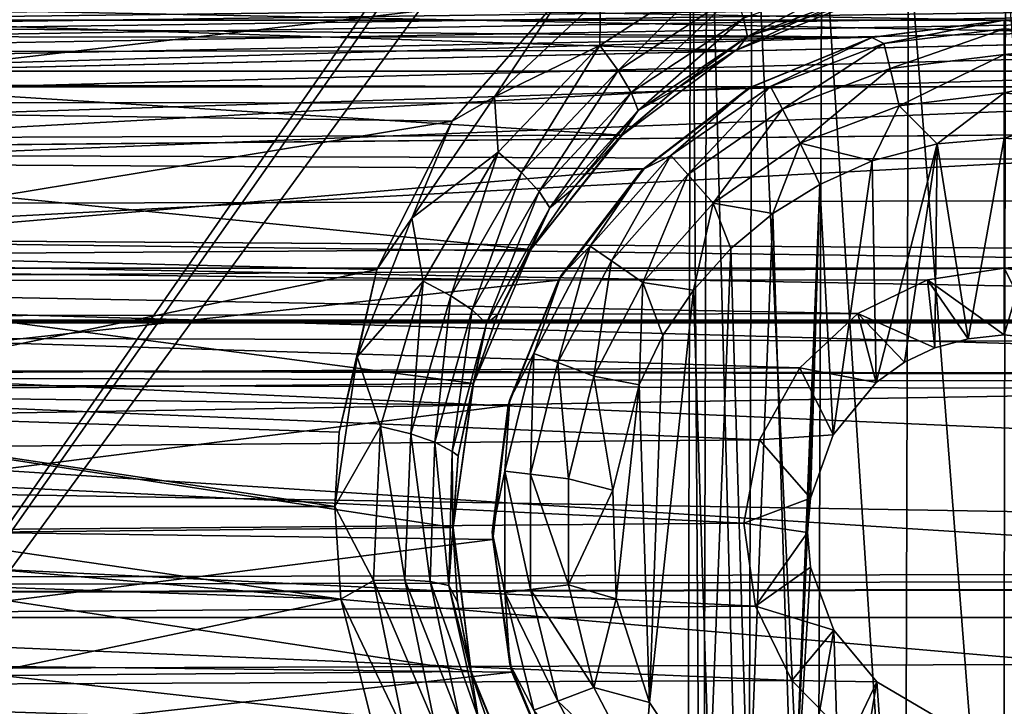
# Model space of a CAD drawing. Header units: metres. Extents: x -95 to 103, y -12 to 12.
# Tile 361 of 520: x -26.7 to -24.2, y 1.94 to 3.68. Entities that reach past the tile are written whole.
import ezdxf

# ---------------------------------------------------------------- set-up
doc = ezdxf.new("R2010")
doc.units = ezdxf.units.M
doc.layers.add('solid_P74500', color=7, linetype='CONTINUOUS')
doc.layers.add('solid_P74500_01', color=7, linetype='CONTINUOUS')

msp = doc.modelspace()

# ---------------------------------------------------------------- linework, layer by layer
at = {"layer": 'solid_P74500'}
for points in [[(-28.393276, 0, -1.8), (-28.405056, 4.65, -1.8), (-24.84202, 5.118156, -1.8)], [(-28.393276, 0, -1.8), (-24.84202, 5.118156, -1.8), (-24.954844, 4.898603, -1.8)], [(-17, 3.510733, 10.951016), (-90.699997, 3.510733, 10.951016), (-92.5, 5.004237, 10.35396)], [(-28.393276, 0, -1.8), (-24.954844, 4.898603, -1.8), (-24.994944, 4.65, -1.8)], [(-19.200001, 3.68, -9.190625), (-87, 4.775385, -8.672122), (-13, 4.775385, -8.672122)], [(-24.200001, 3.68, -9.190625), (-29.200001, 3.68, -9.190625), (-87, 4.775385, -8.672122)], [(-19.200001, 3.68, -9.190625), (-24.200001, 3.68, -9.190625), (-87, 4.775385, -8.672122)], [(-28.393276, 0, -1.8), (-24.994944, 4.65, -1.8), (-25.006725, 0, -1.8)], [(-24.966032, 0.252288, -1.8), (-25.006725, 0, -1.8), (-24.994944, 4.65, -1.8)], [(-24.966032, 0.252288, -1.8), (-24.994944, 4.65, -1.8), (-24.954502, 4.400194, -1.8)], [(92.5, 3.494029, 12.000992), (92.5, 4.408051, 11.696763), (-94.018356, 3.995162, 11.844352)], [(-24.851536, 0.475095, -1.8), (-24.966032, 0.252288, -1.8), (-24.954502, 4.400194, -1.8)], [(-24.851536, 0.475095, -1.8), (-24.954502, 4.400194, -1.8), (-24.839775, 4.178985, -1.8)], [(-13, 4.208375, 10.163148), (-90.699997, 4.208374, 10.163147), (-90.699997, 3.510733, 10.424719)], [(-13, 4.208375, 10.163148), (-90.699997, 3.510733, 10.424719), (-13, 3.510733, 10.424719)], [(-24.675194, 0.651567, -1.8), (-24.851536, 0.475095, -1.8), (-24.839775, 4.178985, -1.8)], [(-24.675194, 0.651567, -1.8), (-24.839775, 4.178985, -1.8), (-24.663668, 4.004628, -1.8)], [(-24.45286, 0.765777, -1.8), (-24.675194, 0.651567, -1.8), (-24.663668, 4.004628, -1.8)], [(-24.45286, 0.765777, -1.8), (-24.663668, 4.004628, -1.8), (-24.442997, 3.893337, -1.8)], [(92.5, 3.494029, 12.000992), (-94.018356, 3.995162, 11.844352), (-94.018356, 3.057308, 12.120349)], [(-24.203154, 0.806697, -1.8), (-24.45286, 0.765777, -1.8), (-24.442997, 3.893337, -1.8)], [(-24.203154, 0.806697, -1.8), (-24.442997, 3.893337, -1.8), (-24.196892, 3.855084, -1.8)], [(-23.953402, 0.767877, -1.8), (-24.203154, 0.806697, -1.8), (-24.196892, 3.855084, -1.8)], [(-84.199997, 3.049433, -8.148065), (-14.325, 3.841013, -7.806084), (-85.675003, 3.840867, -7.806155)], [(-84.199997, 3.049433, -8.148065), (-79.199997, 3.049433, -8.148065), (-14.325, 3.841013, -7.806084)], [(-79.199997, 3.049433, -8.148065), (-74.199997, 3.049433, -8.148065), (-14.325, 3.841013, -7.806084)], [(-74.199997, 3.049433, -8.148065), (-69.199997, 3.049433, -8.148065), (-14.325, 3.841013, -7.806084)], [(-69.199997, 3.049433, -8.148065), (-64.199997, 3.049433, -8.148065), (-14.325, 3.841013, -7.806084)], [(-64.199997, 3.049433, -8.148065), (-59.200001, 3.049433, -8.148065), (-14.325, 3.841013, -7.806084)], [(-59.200001, 3.049433, -8.148065), (-54.200001, 3.049433, -8.148065), (-14.325, 3.841013, -7.806084)], [(-54.200001, 3.049433, -8.148065), (-49.200001, 3.049433, -8.148065), (-14.325, 3.841013, -7.806084)], [(-49.200001, 3.049433, -8.148065), (-44.200001, 3.049433, -8.148065), (-14.325, 3.841013, -7.806084)], [(-44.200001, 3.049433, -8.148065), (-39.200001, 3.049433, -8.148065), (-14.325, 3.841013, -7.806084)], [(-39.200001, 3.049433, -8.148065), (-34.200001, 3.049433, -8.148065), (-14.325, 3.841013, -7.806084)], [(-34.200001, 3.049433, -8.148065), (-29.200001, 3.049433, -8.148065), (-14.325, 3.841013, -7.806084)], [(-29.200001, 3.049433, -8.148065), (-24.200001, 3.049433, -8.148065), (-14.325, 3.841013, -7.806084)], [(-24.200001, 3.049433, -8.148065), (-19.200001, 3.049433, -8.148065), (-14.325, 3.841013, -7.806084)], [(-25.180292, 3.551624, -11.881824), (-25.226578, 3.61557, -11.920693), (-24.915016, 3.817979, -11.847534)], [(-25.22534, 3.738253, -11.919397), (-24.915016, 3.817979, -11.847534), (-25.226578, 3.61557, -11.920693)], [(-24.883581, 3.745757, -11.808312), (-25.180292, 3.551624, -11.881824), (-24.915016, 3.817979, -11.847534)], [(-24.851954, 3.638062, -11.66436), (-24.862032, 3.685124, -11.74824), (-24.540648, 3.803066, -11.699072)], [(-24.53636, 3.756402, -11.614456), (-24.851954, 3.638062, -11.66436), (-24.540648, 3.803066, -11.699072)], [(-25.320726, 3.746235, -11.925424), (-27.818439, 3.453269, -12.013532), (-28.094149, 3.760041, -11.921078)], [(-24.53636, 3.756402, -11.614456), (-24.715267, 3.68173, -11.539145), (-24.851954, 3.638062, -11.66436)], [(-24.882601, 3.602482, -10.921178), (-24.555456, 3.733841, -10.876968), (-28.842264, 3.733493, -10.877088)], [(-24.882601, 3.602482, -10.921178), (-28.842264, 3.733493, -10.877088), (-28.510136, 3.598021, -10.922648)], [(-25.320726, 3.746235, -11.925424), (-25.60224, 3.423377, -12.022083), (-27.818439, 3.453269, -12.013532)], [(-25.49452, 3.485185, -11.999711), (-25.60224, 3.423377, -12.022083), (-25.320726, 3.746235, -11.925424)], [(-25.49452, 3.485185, -11.999711), (-25.320726, 3.746235, -11.925424), (-25.22534, 3.738253, -11.919397)], [(-25.49452, 3.485185, -11.999711), (-25.22534, 3.738253, -11.919397), (-25.226578, 3.61557, -11.920693)], [(-25.147135, 3.49589, -11.822294), (-25.180292, 3.551624, -11.881824), (-24.883581, 3.745757, -11.808312)], [(-24.862032, 3.685124, -11.74824), (-25.147135, 3.49589, -11.822294), (-24.883581, 3.745757, -11.808312)], [(-24.715267, 3.68173, -11.539145), (-24.555456, 3.733841, -10.876968), (-24.882601, 3.602482, -10.921178)], [(-24.532963, 3.636655, -9.207863), (-28.872667, 3.637856, -9.207389), (-29.200001, 3.68, -9.190625)], [(-24.200001, 3.68, -9.190625), (-24.532963, 3.636655, -9.207863), (-29.200001, 3.68, -9.190625)], [(-25.129227, 3.449822, -11.739178), (-25.147135, 3.49589, -11.822294), (-24.862032, 3.685124, -11.74824)], [(-24.851954, 3.638062, -11.66436), (-25.129227, 3.449822, -11.739178), (-24.862032, 3.685124, -11.74824)], [(-24.879475, 3.604057, -11.571634), (-24.715267, 3.68173, -11.539145), (-24.882601, 3.602482, -10.921178)], [(-24.851954, 3.638062, -11.66436), (-24.715267, 3.68173, -11.539145), (-24.879475, 3.604057, -11.571634)], [(-24.536465, 3.635704, -12.7), (-24.532963, 3.636655, -9.207863), (-24.200001, 3.68, -9.190625)], [(-24.536465, 3.635704, -12.7), (-24.200001, 3.68, -9.190625), (-24.200001, 3.68, -12.7)], [(-24.505667, 3.620139, -12.814588), (-24.536465, 3.635704, -12.7), (-24.200001, 3.68, -12.7)], [(-24.505667, 3.620139, -12.814588), (-24.200001, 3.68, -12.7), (-24.200001, 3.657254, -12.814588)], [(-19.522419, 3.639383, -9.207247), (-23.872667, 3.637856, -9.207389), (-24.200001, 3.68, -9.190625)], [(-24.200001, 3.68, -12.7), (-24.200001, 3.68, -9.190625), (-23.872667, 3.637856, -9.207389)], [(-19.522419, 3.639383, -9.207247), (-24.200001, 3.68, -9.190625), (-19.200001, 3.68, -9.190625)], [(-24.200001, 3.68, -12.7), (-23.872667, 3.637856, -9.207389), (-23.863535, 3.635704, -12.7)], [(-24.200001, 3.68, -12.7), (-23.863535, 3.635704, -12.7), (-24.200001, 3.657254, -12.814588)], [(-24.490103, 3.556991, -12.912048), (-24.505667, 3.620139, -12.814588), (-24.200001, 3.657254, -12.814588)], [(-24.490103, 3.556991, -12.912048), (-24.200001, 3.657254, -12.814588), (-24.200001, 3.592215, -12.912048)], [(-24.200001, 3.657254, -12.814588), (-23.894333, 3.620139, -12.814588), (-24.200001, 3.592215, -12.912048)], [(-23.863535, 3.635704, -12.7), (-23.894333, 3.620139, -12.814588), (-24.200001, 3.657254, -12.814588)], [(-24.532963, 3.636655, -9.207863), (-28.571135, 3.51812, -9.253801), (-28.872667, 3.637856, -9.207389)], [(-24.532963, 3.636655, -9.207863), (-24.842018, 3.510387, -9.256737), (-28.571135, 3.51812, -9.253801)], [(-24.851954, 3.638062, -11.66436), (-25.033621, 3.504756, -11.6112), (-25.129227, 3.449822, -11.739178)], [(-24.851954, 3.638062, -11.66436), (-24.879475, 3.604057, -11.571634), (-25.033621, 3.504756, -11.6112)], [(-24.85, 3.505833, -12.7), (-24.842018, 3.510387, -9.256737), (-24.536465, 3.635704, -12.7)], [(-24.79357, 3.510952, -12.814588), (-24.85, 3.505833, -12.7), (-24.536465, 3.635704, -12.7)], [(-24.536465, 3.635704, -12.7), (-24.842018, 3.510387, -9.256737), (-24.532963, 3.636655, -9.207863)], [(-24.505667, 3.620139, -12.814588), (-24.79357, 3.510952, -12.814588), (-24.536465, 3.635704, -12.7)], [(-25.170376, 3.387967, -10.989617), (-24.882601, 3.602482, -10.921178), (-28.510136, 3.598021, -10.922648)], [(-25.49452, 3.485185, -11.999711), (-25.226578, 3.61557, -11.920693), (-25.484955, 3.344436, -12.009718)], [(-25.425449, 3.292418, -11.971058), (-25.484955, 3.344436, -12.009718), (-25.226578, 3.61557, -11.920693)], [(-25.180292, 3.551624, -11.881824), (-25.425449, 3.292418, -11.971058), (-25.226578, 3.61557, -11.920693)], [(-25.033621, 3.504756, -11.6112), (-24.882601, 3.602482, -10.921178), (-25.170376, 3.387967, -10.989617)], [(-25.033621, 3.504756, -11.6112), (-24.879475, 3.604057, -11.571634), (-24.882601, 3.602482, -10.921178)], [(-24.763344, 3.453363, -12.912048), (-24.79357, 3.510952, -12.814588), (-24.505667, 3.620139, -12.814588)], [(-24.490103, 3.556991, -12.912048), (-24.763344, 3.453363, -12.912048), (-24.505667, 3.620139, -12.814588)], [(-23.894333, 3.620139, -12.814588), (-23.909899, 3.556991, -12.912048), (-24.200001, 3.592215, -12.912048)], [(-25.170376, 3.387967, -10.989617), (-28.510136, 3.598021, -10.922648), (-28.218449, 3.377074, -10.99297)], [(-24.490103, 3.556991, -12.912048), (-24.200001, 3.592215, -12.912048), (-24.466791, 3.462411, -12.977164)], [(-24.466791, 3.462411, -12.977164), (-24.200001, 3.592215, -12.912048), (-24.200001, 3.494805, -12.977164)], [(-24.200001, 3.592215, -12.912048), (-23.909899, 3.556991, -12.912048), (-24.200001, 3.494805, -12.977164)], [(-25.380926, 3.244869, -11.911852), (-25.425449, 3.292418, -11.971058), (-25.180292, 3.551624, -11.881824)], [(-25.147135, 3.49589, -11.822294), (-25.380926, 3.244869, -11.911852), (-25.180292, 3.551624, -11.881824)], [(-24.490103, 3.556991, -12.912048), (-24.718075, 3.367111, -12.977164), (-24.763344, 3.453363, -12.912048)], [(-24.490103, 3.556991, -12.912048), (-24.466791, 3.462411, -12.977164), (-24.718075, 3.367111, -12.977164)], [(-23.909899, 3.556991, -12.912048), (-23.93321, 3.462411, -12.977164), (-24.200001, 3.494805, -12.977164)], [(-8.2, 2.162539, 9.147798), (-90.699997, 2.162539, 9.147798), (-90.699997, 3.55, 8.703878)], [(-16.67, 3.55, 0.5), (-90.699997, 3.55, 8.703878), (-88, 3.55, 0.5)], [(-16.67, 3.55, 8.703878), (-90.699997, 3.55, 8.703878), (-16.67, 3.55, 0.5)], [(-16.67, 3.05, 8.891428), (-8.2, 2.162539, 9.147798), (-90.699997, 3.55, 8.703878)], [(-16.67, 3.301332, 8.801205), (-16.67, 3.05, 8.891428), (-90.699997, 3.55, 8.703878)], [(-16.67, 3.301332, 8.801205), (-90.699997, 3.55, 8.703878), (-16.67, 3.55, 8.703878)], [(-16.950249, 3.457469, 0.5), (-16.67, 3.55, 0.5), (-88, 3.55, 0.5)], [(-16.950249, 3.457469, 0.5), (-88, 3.55, 0.5), (-37.956421, 3.255723, 0.5)], [(-90.699997, 3.510733, 10.845956), (-90.699997, 3.510733, 10.951016), (-17, 3.510733, 10.951016)], [(-90.699997, 3.510733, 10.845956), (-17, 3.510733, 10.951016), (-90.699997, 3.510733, 10.424719)], [(-15.000362, 3.510733, 10.6882), (-90.699997, 3.510733, 10.424719), (-17, 3.510733, 10.951016)], [(-13, 3.510733, 10.424719), (-90.699997, 3.510733, 10.424719), (-15.000362, 3.510733, 10.6882)], [(-24.842018, 3.510387, -9.256737), (-28.304291, 3.320911, -9.32639), (-28.571135, 3.51812, -9.253801)], [(-24.842018, 3.510387, -9.256737), (-25.11454, 3.302196, -9.333033), (-28.304291, 3.320911, -9.32639)], [(-25.173637, 3.385997, -11.655835), (-25.033621, 3.504756, -11.6112), (-25.170376, 3.387967, -10.989617)], [(-25.129227, 3.449822, -11.739178), (-25.033621, 3.504756, -11.6112), (-25.173637, 3.385997, -11.655835)], [(-25.119238, 3.299239, -12.7), (-25.11454, 3.302196, -9.333033), (-24.85, 3.505833, -12.7)], [(-25.046976, 3.336038, -12.814588), (-25.119238, 3.299239, -12.7), (-24.85, 3.505833, -12.7)], [(-24.85, 3.505833, -12.7), (-25.11454, 3.302196, -9.333033), (-24.842018, 3.510387, -9.256737)], [(-24.79357, 3.510952, -12.814588), (-25.046976, 3.336038, -12.814588), (-24.85, 3.505833, -12.7)], [(-25.003847, 3.287356, -12.912048), (-25.046976, 3.336038, -12.814588), (-24.79357, 3.510952, -12.814588)], [(-24.763344, 3.453363, -12.912048), (-25.003847, 3.287356, -12.912048), (-24.79357, 3.510952, -12.814588)], [(89.300003, 2.55, 12.237136), (92.5, 3.494029, 12.000992), (-94.018356, 3.057308, 12.120349)], [(-25.704359, 3.176526, -12.087856), (-25.60224, 3.423377, -12.022083), (-25.49452, 3.485185, -11.999711)], [(-25.704359, 3.176526, -12.087856), (-25.49452, 3.485185, -11.999711), (-25.484955, 3.344436, -12.009718)], [(-25.353828, 3.202644, -11.82919), (-25.380926, 3.244869, -11.911852), (-25.147135, 3.49589, -11.822294)], [(-25.129227, 3.449822, -11.739178), (-25.353828, 3.202644, -11.82919), (-25.147135, 3.49589, -11.822294)], [(-24.466791, 3.462411, -12.977164), (-24.200001, 3.494805, -12.977164), (-24.370331, 3.365383, -13)], [(-24.200001, 3.494805, -12.977164), (-24.200001, 3.38, -13), (-24.370331, 3.365383, -13)], [(-24.200001, 3.494805, -12.977164), (-23.93321, 3.462411, -12.977164), (-24.200001, 3.38, -13)], [(-21.149256, 3.037568, 0.5), (-16.950249, 3.457469, 0.5), (-37.956421, 3.255723, 0.5)], [(-25.60224, 3.423377, -12.022083), (-27.623232, 3.089321, -12.112229), (-27.818439, 3.453269, -12.013532)], [(-24.763344, 3.453363, -12.912048), (-24.939253, 3.214443, -12.977164), (-25.003847, 3.287356, -12.912048)], [(-24.763344, 3.453363, -12.912048), (-24.718075, 3.367111, -12.977164), (-24.939253, 3.214443, -12.977164)], [(-24.718075, 3.367111, -12.977164), (-24.466791, 3.462411, -12.977164), (-24.535685, 3.321975, -13)], [(-24.466791, 3.462411, -12.977164), (-24.370331, 3.365383, -13), (-24.535685, 3.321975, -13)], [(-23.93321, 3.462411, -12.977164), (-24.054956, 3.36864, -13), (-24.200001, 3.38, -13)], [(-25.129227, 3.449822, -11.739178), (-25.29739, 3.24933, -11.706601), (-25.353828, 3.202644, -11.82919)], [(-25.129227, 3.449822, -11.739178), (-25.173637, 3.385997, -11.655835), (-25.29739, 3.24933, -11.706601)], [(-25.60224, 3.423377, -12.022083), (-25.792988, 3.046415, -12.123092), (-27.623232, 3.089321, -12.112229)], [(-25.704359, 3.176526, -12.087856), (-25.792988, 3.046415, -12.123092), (-25.60224, 3.423377, -12.022083)], [(-25.402279, 3.097138, -11.075095), (-25.170376, 3.387967, -10.989617), (-28.218449, 3.377074, -10.99297)], [(-25.402279, 3.097138, -11.075095), (-28.218449, 3.377074, -10.99297), (-27.987381, 3.07956, -11.079996)], [(-25.173637, 3.385997, -11.655835), (-25.170376, 3.387967, -10.989617), (-25.402279, 3.097138, -11.075095)], [(-25.29739, 3.24933, -11.706601), (-25.173637, 3.385997, -11.655835), (-25.402279, 3.097138, -11.075095)], [(-24.370331, 3.365383, -13), (-24.200001, 3.38, -13), (-24.291828, 2.870482, -13)], [(-24.200001, 3.38, -13), (-24.200001, 2.88, -13), (-24.291828, 2.870482, -13)], [(-24.200001, 3.38, -13), (-24.054956, 3.36864, -13), (-24.200001, 2.88, -13)], [(-24.939253, 3.214443, -12.977164), (-24.718075, 3.367111, -12.977164), (-24.788027, 3.188541, -13)], [(-24.718075, 3.367111, -12.977164), (-24.668499, 3.262584, -13), (-24.788027, 3.188541, -13)], [(-24.718075, 3.367111, -12.977164), (-24.535685, 3.321975, -13), (-24.668499, 3.262584, -13)], [(-24.535685, 3.321975, -13), (-24.370331, 3.365383, -13), (-24.525322, 2.759121, -13)], [(-24.370331, 3.365383, -13), (-24.453802, 2.810744, -13), (-24.525322, 2.759121, -13)], [(-24.370331, 3.365383, -13), (-24.376312, 2.847516, -13), (-24.453802, 2.810744, -13)], [(-24.370331, 3.365383, -13), (-24.291828, 2.870482, -13), (-24.376312, 2.847516, -13)], [(-24.054956, 3.36864, -13), (-24.108688, 2.870527, -13), (-24.200001, 2.88, -13)], [(-25.704359, 3.176526, -12.087856), (-25.484955, 3.344436, -12.009718), (-25.67514, 3.016484, -12.105107)], [(-25.60512, 2.979831, -12.066458), (-25.67514, 3.016484, -12.105107), (-25.484955, 3.344436, -12.009718)], [(-25.425449, 3.292418, -11.971058), (-25.60512, 2.979831, -12.066458), (-25.484955, 3.344436, -12.009718)], [(-25.046976, 3.336038, -12.814588), (-25.25116, 3.105563, -12.814588), (-25.119238, 3.299239, -12.7)], [(-25.197634, 3.068617, -12.912048), (-25.25116, 3.105563, -12.814588), (-25.046976, 3.336038, -12.814588)], [(-25.003847, 3.287356, -12.912048), (-25.197634, 3.068617, -12.912048), (-25.046976, 3.336038, -12.814588)], [(-25.11454, 3.302196, -9.333033), (-28.08658, 3.050882, -9.41818), (-28.304291, 3.320911, -9.32639)], [(-25.11454, 3.302196, -9.333033), (-25.331928, 3.019476, -9.428296), (-28.08658, 3.050882, -9.41818)], [(-25.325832, 3.03, -12.7), (-25.331928, 3.019476, -9.428296), (-25.11454, 3.302196, -9.333033)], [(-25.325832, 3.03, -12.7), (-25.11454, 3.302196, -9.333033), (-25.119238, 3.299239, -12.7)], [(-24.668499, 3.262584, -13), (-24.535685, 3.321975, -13), (-24.634665, 2.626765, -13)], [(-24.535685, 3.321975, -13), (-24.525322, 2.759121, -13), (-24.634665, 2.626765, -13)], [(-25.55072, 2.943987, -12.007269), (-25.60512, 2.979831, -12.066458), (-25.425449, 3.292418, -11.971058)], [(-25.380926, 3.244869, -11.911852), (-25.55072, 2.943987, -12.007269), (-25.425449, 3.292418, -11.971058)], [(-25.25116, 3.105563, -12.814588), (-25.325832, 3.03, -12.7), (-25.119238, 3.299239, -12.7)], [(-25.003847, 3.287356, -12.912048), (-25.117466, 3.013281, -12.977164), (-25.197634, 3.068617, -12.912048)], [(-25.003847, 3.287356, -12.912048), (-24.939253, 3.214443, -12.977164), (-25.117466, 3.013281, -12.977164)], [(-21.509121, -2.955877, 0.5), (-37.956421, 3.255723, 0.5), (-37.956421, 2.251903, 0.5)], [(-21.509159, 2.955863, 0.5), (-21.149256, 3.037568, 0.5), (-37.956421, 3.255723, 0.5)], [(-21.835682, 2.790421, 0.5), (-21.509159, 2.955863, 0.5), (-37.956421, 3.255723, 0.5)], [(-22.112028, 2.551333, 0.5), (-21.835682, 2.790421, 0.5), (-37.956421, 3.255723, 0.5)], [(-22.322412, 2.252565, 0.5), (-22.112028, 2.551333, 0.5), (-37.956421, 3.255723, 0.5)], [(-22.454523, 1.91122, 0.5), (-22.322412, 2.252565, 0.5), (-37.956421, 3.255723, 0.5)], [(-22.5, 1.545012, 0.5), (-22.454523, 1.91122, 0.5), (-37.956421, 3.255723, 0.5)], [(-22.5, -1.545012, 0.5), (-22.5, 1.545012, 0.5), (-37.956421, 3.255723, 0.5)], [(-22.454512, -1.91126, 0.5), (-22.5, -1.545012, 0.5), (-37.956421, 3.255723, 0.5)], [(-22.322382, -2.252624, 0.5), (-22.454512, -1.91126, 0.5), (-37.956421, 3.255723, 0.5)], [(-22.111977, -2.551388, 0.5), (-22.322382, -2.252624, 0.5), (-37.956421, 3.255723, 0.5)], [(-21.835627, -2.790458, 0.5), (-22.111977, -2.551388, 0.5), (-37.956421, 3.255723, 0.5)], [(-21.509121, -2.955877, 0.5), (-21.835627, -2.790458, 0.5), (-37.956421, 3.255723, 0.5)], [(-24.736984, 1.536785, -13), (-24.788027, 3.188541, -13), (-24.668499, 3.262584, -13)], [(-24.736984, 1.536785, -13), (-24.668499, 3.262584, -13), (-24.69928, 2.377952, -13)], [(-24.668499, 3.262584, -13), (-24.692488, 2.46539, -13), (-24.69928, 2.377952, -13)], [(-24.668499, 3.262584, -13), (-24.634665, 2.626765, -13), (-24.692488, 2.46539, -13)], [(-25.514517, 2.909207, -11.924637), (-25.55072, 2.943987, -12.007269), (-25.380926, 3.244869, -11.911852)], [(-25.353828, 3.202644, -11.82919), (-25.514517, 2.909207, -11.924637), (-25.380926, 3.244869, -11.911852)], [(-25.402443, 3.09703, -11.758948), (-25.29739, 3.24933, -11.706601), (-25.402279, 3.097138, -11.075095)], [(-25.353828, 3.202644, -11.82919), (-25.29739, 3.24933, -11.706601), (-25.402443, 3.09703, -11.758948)], [(-25.353828, 3.202644, -11.82919), (-25.486797, 2.931499, -11.812193), (-25.514517, 2.909207, -11.924637)], [(-25.353828, 3.202644, -11.82919), (-25.402443, 3.09703, -11.758948), (-25.486797, 2.931499, -11.812193)], [(-25.117466, 3.013281, -12.977164), (-24.939253, 3.214443, -12.977164), (-24.98888, 2.99403, -13)], [(-24.939253, 3.214443, -12.977164), (-24.894634, 3.099296, -13), (-24.98888, 2.99403, -13)], [(-24.939253, 3.214443, -12.977164), (-24.788027, 3.188541, -13), (-24.894634, 3.099296, -13)], [(-25.843002, 2.824502, -12.176331), (-25.792988, 3.046415, -12.123092), (-25.704359, 3.176526, -12.087856)], [(-25.843002, 2.824502, -12.176331), (-25.704359, 3.176526, -12.087856), (-25.67514, 3.016484, -12.105107)], [(-24.849243, 1.619436, -13), (-24.894634, 3.099296, -13), (-24.788027, 3.188541, -13)], [(-24.736984, 1.536785, -13), (-24.849243, 1.619436, -13), (-24.788027, 3.188541, -13)], [(-25.25116, 3.105563, -12.814588), (-25.394253, 2.832921, -12.814588), (-25.325832, 3.03, -12.7)], [(-25.333441, 2.809857, -12.912048), (-25.394253, 2.832921, -12.814588), (-25.25116, 3.105563, -12.814588)], [(-25.197634, 3.068617, -12.912048), (-25.333441, 2.809857, -12.912048), (-25.25116, 3.105563, -12.814588)], [(-25.548115, 2.756503, -11.164752), (-25.402279, 3.097138, -11.075095), (-27.987381, 3.07956, -11.079996)], [(-25.548115, 2.756503, -11.164752), (-27.987381, 3.07956, -11.079996), (-27.846212, 2.735547, -11.169906)], [(-25.792988, 3.046415, -12.123092), (-27.517637, 2.687148, -12.207753), (-27.623232, 3.089321, -12.112229)], [(-25.402443, 3.09703, -11.758948), (-25.402279, 3.097138, -11.075095), (-25.548115, 2.756503, -11.164752)], [(-25.486797, 2.931499, -11.812193), (-25.402443, 3.09703, -11.758948), (-25.548115, 2.756503, -11.164752)], [(-24.948107, 1.71681, -13), (-24.98888, 2.99403, -13), (-24.894634, 3.099296, -13)], [(-24.849243, 1.619436, -13), (-24.948107, 1.71681, -13), (-24.894634, 3.099296, -13)], [(89.300003, 2.55, 12.237136), (-94.018356, 3.057308, 12.120349), (-94.018356, 2.100752, 12.322209)], [(-25.331928, 3.019476, -9.428296), (-27.9494, 2.733988, -9.515004), (-28.08658, 3.050882, -9.41818)], [(-25.197634, 3.068617, -12.912048), (-25.242361, 2.775315, -12.977164), (-25.333441, 2.809857, -12.912048)], [(-25.197634, 3.068617, -12.912048), (-25.117466, 3.013281, -12.977164), (-25.242361, 2.775315, -12.977164)], [(-29.200001, 3.049433, -8.148065), (-28.997627, 3.017784, -8.15984), (-24.200001, 3.049433, -8.148065)], [(-28.997627, 3.017784, -8.15984), (-24.394732, 3.020148, -8.158965), (-24.200001, 3.049433, -8.148065)], [(-25.792988, 3.046415, -12.123092), (-25.888783, 2.63359, -12.219419), (-27.517637, 2.687148, -12.207753)], [(-25.843002, 2.824502, -12.176331), (-25.888783, 2.63359, -12.219419), (-25.792988, 3.046415, -12.123092)], [(-25.455704, 2.716465, -12.7), (-25.331928, 3.019476, -9.428296), (-25.325832, 3.03, -12.7)], [(-25.394253, 2.832921, -12.814588), (-25.455704, 2.716465, -12.7), (-25.325832, 3.03, -12.7)], [(-24.200001, 2.88, -13), (-24.200001, 3.049433, -8.148065), (-24.394732, 3.020148, -8.158965)], [(-24.200001, 3.049433, -8.148065), (-23.997627, 3.017784, -8.15984), (-19.200001, 3.049433, -8.148065)], [(-24.108688, 2.870527, -13), (-23.997627, 3.017784, -8.15984), (-24.200001, 3.049433, -8.148065)], [(-24.200001, 2.88, -13), (-24.108688, 2.870527, -13), (-24.200001, 3.049433, -8.148065)], [(-28.997627, 3.017784, -8.15984), (-24.571693, 2.935004, -8.189979), (-24.394732, 3.020148, -8.158965)], [(-28.997627, 3.017784, -8.15984), (-28.813749, 2.924519, -8.193728), (-24.571693, 2.935004, -8.189979)], [(-25.331928, 3.019476, -9.428296), (-25.459761, 2.700557, -9.524547), (-27.9494, 2.733988, -9.515004)], [(-25.843002, 2.824502, -12.176331), (-25.67514, 3.016484, -12.105107), (-25.784033, 2.647307, -12.197984)], [(-25.707272, 2.628829, -12.159169), (-25.784033, 2.647307, -12.197984), (-25.67514, 3.016484, -12.105107)], [(-25.60512, 2.979831, -12.066458), (-25.707272, 2.628829, -12.159169), (-25.67514, 3.016484, -12.105107)], [(-25.455704, 2.716465, -12.7), (-25.459761, 2.700557, -9.524547), (-25.331928, 3.019476, -9.428296)], [(-25.242361, 2.775315, -12.977164), (-25.117466, 3.013281, -12.977164), (-25.127321, 2.75358, -13)], [(-25.117466, 3.013281, -12.977164), (-25.066879, 2.878491, -13), (-25.127321, 2.75358, -13)], [(-25.117466, 3.013281, -12.977164), (-24.98888, 2.99403, -13), (-25.066879, 2.878491, -13)], [(-24.376312, 2.847516, -13), (-24.394732, 3.020148, -8.158965), (-24.571693, 2.935004, -8.189979)], [(-24.291828, 2.870482, -13), (-24.200001, 2.88, -13), (-24.394732, 3.020148, -8.158965)], [(-24.376312, 2.847516, -13), (-24.291828, 2.870482, -13), (-24.394732, 3.020148, -8.158965)], [(-25.645834, 2.607852, -12.09973), (-25.707272, 2.628829, -12.159169), (-25.60512, 2.979831, -12.066458)], [(-25.55072, 2.943987, -12.007269), (-25.645834, 2.607852, -12.09973), (-25.60512, 2.979831, -12.066458)], [(-25.101099, 1.946654, -13), (-25.066879, 2.878491, -13), (-24.98888, 2.99403, -13)], [(-24.948107, 1.71681, -13), (-25.101099, 1.946654, -13), (-24.98888, 2.99403, -13)], [(-28.813749, 2.924519, -8.193728), (-24.719204, 2.796605, -8.238264), (-24.571693, 2.935004, -8.189979)], [(-25.602276, 2.584072, -12.016753), (-25.645834, 2.607852, -12.09973), (-25.55072, 2.943987, -12.007269)], [(-25.514517, 2.909207, -11.924637), (-25.602276, 2.584072, -12.016753), (-25.55072, 2.943987, -12.007269)], [(-25.548637, 2.755737, -11.865966), (-25.486797, 2.931499, -11.812193), (-25.548115, 2.756503, -11.164752)], [(-25.514517, 2.909207, -11.924637), (-25.486797, 2.931499, -11.812193), (-25.548637, 2.755737, -11.865966)], [(-24.525322, 2.759121, -13), (-24.571693, 2.935004, -8.189979), (-24.719204, 2.796605, -8.238264)], [(-24.453802, 2.810744, -13), (-24.376312, 2.847516, -13), (-24.571693, 2.935004, -8.189979)], [(-24.525322, 2.759121, -13), (-24.453802, 2.810744, -13), (-24.571693, 2.935004, -8.189979)], [(-90.699997, 2.917726, 11.123708), (89.300003, 2.45, 11.235991), (-92.5, 1.797969, 11.358385)], [(-90.699997, 2.917726, 11.123708), (-16.78986, 2.912514, 11.097919), (-17, 2.917726, 11.123708)], [(-90.699997, 2.910733, 11.071284), (-16.78986, 2.912514, 11.097919), (-90.699997, 2.917726, 11.123708)], [(-90.699997, 2.910733, 11.071284), (-16.580158, 2.910733, 11.071284), (-16.78986, 2.912514, 11.097919)], [(-90.699997, 1.617044, 10.880484), (-13, 1.617046, 10.880494), (-13, 2.910733, 10.607904)], [(-14.790274, 2.910733, 10.839775), (-16.580158, 2.910733, 11.071284), (-90.699997, 2.910733, 11.071284)], [(-90.699997, 2.910733, 11.071284), (-13, 2.910733, 10.607904), (-14.790274, 2.910733, 10.839775)], [(-90.699997, 2.910733, 11.071284), (-90.699997, 2.910733, 11.022143), (-13, 2.910733, 10.607904)], [(-90.699997, 2.910733, 10.607904), (-13, 2.910733, 10.607904), (-90.699997, 2.910733, 11.022143)], [(-90.699997, 1.617044, 10.880484), (-13, 2.910733, 10.607904), (-90.699997, 2.910733, 10.607904)], [(-28.813749, 2.924519, -8.193728), (-28.664497, 2.774547, -8.245719), (-24.719204, 2.796605, -8.238264)], [(-25.514517, 2.909207, -11.924637), (-25.586573, 2.573435, -11.916116), (-25.602276, 2.584072, -12.016753)], [(-25.514517, 2.909207, -11.924637), (-25.548637, 2.755737, -11.865966), (-25.586573, 2.573435, -11.916116)], [(-25.101099, 1.946654, -13), (-25.127321, 2.75358, -13), (-25.066879, 2.878491, -13)], [(-25.394253, 2.832921, -12.814588), (-25.467941, 2.533956, -12.814588), (-25.455704, 2.716465, -12.7)], [(-25.403378, 2.526116, -12.912048), (-25.467941, 2.533956, -12.814588), (-25.394253, 2.832921, -12.814588)], [(-25.333441, 2.809857, -12.912048), (-25.403378, 2.526116, -12.912048), (-25.394253, 2.832921, -12.814588)], [(-25.843002, 2.824502, -12.176331), (-25.899839, 2.444274, -12.258692), (-25.888783, 2.63359, -12.219419)], [(-25.843002, 2.824502, -12.176331), (-25.784033, 2.647307, -12.197984), (-25.899839, 2.444274, -12.258692)], [(-25.333441, 2.809857, -12.912048), (-25.306677, 2.514375, -12.977164), (-25.403378, 2.526116, -12.912048)], [(-25.333441, 2.809857, -12.912048), (-25.242361, 2.775315, -12.977164), (-25.306677, 2.514375, -12.977164)], [(-28.664497, 2.774547, -8.245719), (-24.821318, 2.613603, -8.298137), (-24.719204, 2.796605, -8.238264)], [(-25.306677, 2.514375, -12.977164), (-25.242361, 2.775315, -12.977164), (-25.194281, 2.485715, -13)], [(-25.242361, 2.775315, -12.977164), (-25.127321, 2.75358, -13), (-25.194281, 2.485715, -13)], [(-24.634665, 2.626765, -13), (-24.719204, 2.796605, -8.238264), (-24.821318, 2.613603, -8.298137)], [(-24.634665, 2.626765, -13), (-24.525322, 2.759121, -13), (-24.719204, 2.796605, -8.238264)], [(-28.664497, 2.774547, -8.245719), (-28.567865, 2.582519, -8.307863), (-24.821318, 2.613603, -8.298137)], [(-25.599394, 2.391351, -11.248619), (-25.548115, 2.756503, -11.164752), (-27.846212, 2.735547, -11.169906)], [(-25.548637, 2.755737, -11.865966), (-25.548115, 2.756503, -11.164752), (-25.599394, 2.391351, -11.248619)], [(-25.586573, 2.573435, -11.916116), (-25.548637, 2.755737, -11.865966), (-25.599394, 2.391351, -11.248619)], [(-25.185358, 2.209673, -13), (-25.194281, 2.485715, -13), (-25.127321, 2.75358, -13)], [(-25.101099, 1.946654, -13), (-25.185358, 2.209673, -13), (-25.127321, 2.75358, -13)], [(-25.459761, 2.700557, -9.524547), (-27.900593, 2.393657, -9.606269), (-27.9494, 2.733988, -9.515004)], [(-25.599394, 2.391351, -11.248619), (-27.846212, 2.735547, -11.169906), (-27.80077, 2.369275, -11.25329)], [(-25.459761, 2.700557, -9.524547), (-25.498922, 2.360528, -9.614464), (-27.900593, 2.393657, -9.606269)], [(-25.5, 2.38, -12.7), (-25.459761, 2.700557, -9.524547), (-25.455704, 2.716465, -12.7)], [(-25.467941, 2.533956, -12.814588), (-25.5, 2.38, -12.7), (-25.455704, 2.716465, -12.7)], [(-25.5, 2.38, -12.7), (-25.498922, 2.360528, -9.614464), (-25.459761, 2.700557, -9.524547)], [(-25.899839, 2.444274, -12.258692), (-27.500256, 2.4446, -12.258627), (-27.517637, 2.687148, -12.207753)], [(-25.888783, 2.63359, -12.219419), (-25.899839, 2.444274, -12.258692), (-27.517637, 2.687148, -12.207753)], [(-25.784033, 2.647307, -12.197984), (-25.801281, 2.256562, -12.280822), (-25.899839, 2.444274, -12.258692)], [(-25.722479, 2.258013, -12.241749), (-25.801281, 2.256562, -12.280822), (-25.784033, 2.647307, -12.197984)], [(-25.707272, 2.628829, -12.159169), (-25.722479, 2.258013, -12.241749), (-25.784033, 2.647307, -12.197984)], [(-25.658051, 2.254098, -12.181918), (-25.722479, 2.258013, -12.241749), (-25.707272, 2.628829, -12.159169)], [(-25.645834, 2.607852, -12.09973), (-25.658051, 2.254098, -12.181918), (-25.707272, 2.628829, -12.159169)], [(-24.692488, 2.46539, -13), (-24.634665, 2.626765, -13), (-24.821318, 2.613603, -8.298137)], [(-28.567865, 2.582519, -8.307863), (-24.861565, 2.402006, -8.36184), (-24.821318, 2.613603, -8.298137)], [(-25.610422, 2.244019, -12.098397), (-25.658051, 2.254098, -12.181918), (-25.645834, 2.607852, -12.09973)], [(-25.602276, 2.584072, -12.016753), (-25.610422, 2.244019, -12.098397), (-25.645834, 2.607852, -12.09973)], [(-24.692488, 2.46539, -13), (-24.821318, 2.613603, -8.298137), (-24.861565, 2.402006, -8.36184)], [(-28.567865, 2.582519, -8.307863), (-28.538473, 2.371784, -8.370462), (-24.861565, 2.402006, -8.36184)], [(-25.602276, 2.584072, -12.016753), (-25.599979, 2.387462, -11.963368), (-25.610422, 2.244019, -12.098397)], [(-25.602276, 2.584072, -12.016753), (-25.586573, 2.573435, -11.916116), (-25.599979, 2.387462, -11.963368)], [(-25.599979, 2.387462, -11.963368), (-25.586573, 2.573435, -11.916116), (-25.599394, 2.391351, -11.248619)], [(89.300003, 2.500021, 12.247444), (89.300003, 2.55, 12.237136), (-94.018356, 2.100752, 12.322209)], [(-25.467941, 2.533956, -12.814588), (-25.467941, 2.226044, -12.814588), (-25.5, 2.38, -12.7)], [(-25.403378, 2.233884, -12.912048), (-25.467941, 2.226044, -12.814588), (-25.467941, 2.533956, -12.814588)], [(-25.403378, 2.526116, -12.912048), (-25.403378, 2.233884, -12.912048), (-25.467941, 2.533956, -12.814588)], [(-25.403378, 2.526116, -12.912048), (-25.306677, 2.514375, -12.977164), (-25.306677, 2.245625, -12.977164)], [(-25.403378, 2.526116, -12.912048), (-25.306677, 2.245625, -12.977164), (-25.403378, 2.233884, -12.912048)], [(89.300003, 2.45, 12.257548), (89.300003, 2.500021, 12.247444), (-94.018356, 2.100752, 12.322209)], [(-25.306677, 2.245625, -12.977164), (-25.306677, 2.514375, -12.977164), (-25.194281, 2.485715, -13)], [(-25.306677, 2.245625, -12.977164), (-25.194281, 2.485715, -13), (-25.185358, 2.209673, -13)], [(-24.69928, 2.377952, -13), (-24.692488, 2.46539, -13), (-24.861565, 2.402006, -8.36184)], [(92.5, 2.45, 12.257548), (89.300003, 2.45, 12.257548), (-94.018356, 2.100752, 12.322209)], [(92.5, 1.230983, 12.439234), (92.5, 2.45, 12.257548), (-94.018356, 2.100752, 12.322209)], [(-25.884409, 2.208822, -12.303296), (-27.509251, 2.265586, -12.292971), (-27.500256, 2.4446, -12.258627)], [(-25.899839, 2.444274, -12.258692), (-25.884409, 2.208822, -12.303296), (-27.500256, 2.4446, -12.258627)], [(-25.801281, 2.256562, -12.280822), (-25.884409, 2.208822, -12.303296), (-25.899839, 2.444274, -12.258692)], [(-28.538473, 2.371784, -8.370462), (-24.831987, 2.190957, -8.419602), (-24.861565, 2.402006, -8.36184)], [(-24.69928, 2.377952, -13), (-24.861565, 2.402006, -8.36184), (-24.831987, 2.190957, -8.419602)], [(-25.498922, 2.360528, -9.614464), (-27.942587, 2.051732, -9.685061), (-27.900593, 2.393657, -9.606269)], [(-25.553837, 2.025086, -11.320292), (-25.599394, 2.391351, -11.248619), (-27.80077, 2.369275, -11.25329)], [(-25.610422, 2.244019, -12.098397), (-25.599979, 2.387462, -11.963368), (-25.588636, 2.201991, -12.006568)], [(-25.599979, 2.387462, -11.963368), (-25.599394, 2.391351, -11.248619), (-25.553837, 2.025086, -11.320292)], [(-25.588636, 2.201991, -12.006568), (-25.599979, 2.387462, -11.963368), (-25.553837, 2.025086, -11.320292)], [(-25.455704, 2.043535, -12.7), (-25.498922, 2.360528, -9.614464), (-25.5, 2.38, -12.7)], [(-25.467941, 2.226044, -12.814588), (-25.455704, 2.043535, -12.7), (-25.5, 2.38, -12.7)], [(-24.691769, 2.290595, -13), (-24.69928, 2.377952, -13), (-24.831987, 2.190957, -8.419602)], [(-24.736984, 1.536785, -13), (-24.69928, 2.377952, -13), (-24.691769, 2.290595, -13)], [(-28.538473, 2.371784, -8.370462), (-28.577015, 2.164172, -8.426527), (-24.831987, 2.190957, -8.419602)], [(-25.498922, 2.360528, -9.614464), (-25.450346, 2.023985, -9.690897), (-27.942587, 2.051732, -9.685061)], [(-25.553837, 2.025086, -11.320292), (-27.80077, 2.369275, -11.25329), (-27.851046, 2.005872, -11.323713)], [(-25.455704, 2.043535, -12.7), (-25.450346, 2.023985, -9.690897), (-25.498922, 2.360528, -9.614464)], [(-24.632658, 2.12986, -13), (-24.691769, 2.290595, -13), (-24.831987, 2.190957, -8.419602)], [(-24.736984, 1.536785, -13), (-24.691769, 2.290595, -13), (-24.632658, 2.12986, -13)], [(-21.509121, -2.955877, 0.5), (-37.956421, 2.251903, 0.5), (-37.956421, -2.251903, 0.5)], [(-25.884409, 2.208822, -12.303296), (-27.600763, 1.848754, -12.362529), (-27.509251, 2.265586, -12.292971)], [(-25.801281, 2.256562, -12.280822), (-25.721977, 1.868394, -12.348516), (-25.884409, 2.208822, -12.303296)], [(-25.722479, 2.258013, -12.241749), (-25.646334, 1.890047, -12.309185), (-25.801281, 2.256562, -12.280822)], [(-25.646334, 1.890047, -12.309185), (-25.721977, 1.868394, -12.348516), (-25.801281, 2.256562, -12.280822)], [(-25.658051, 2.254098, -12.181918), (-25.583664, 1.903864, -12.248962), (-25.722479, 2.258013, -12.241749)], [(-25.583664, 1.903864, -12.248962), (-25.646334, 1.890047, -12.309185), (-25.722479, 2.258013, -12.241749)], [(-25.610422, 2.244019, -12.098397), (-25.536177, 1.908604, -12.164898), (-25.658051, 2.254098, -12.181918)], [(-25.536177, 1.908604, -12.164898), (-25.583664, 1.903864, -12.248962), (-25.658051, 2.254098, -12.181918)], [(-25.610422, 2.244019, -12.098397), (-25.553316, 2.021481, -12.043843), (-25.536177, 1.908604, -12.164898)], [(-25.610422, 2.244019, -12.098397), (-25.588636, 2.201991, -12.006568), (-25.553316, 2.021481, -12.043843)], [(-25.403378, 2.233884, -12.912048), (-25.333441, 1.950143, -12.912048), (-25.467941, 2.226044, -12.814588)], [(-25.467941, 2.226044, -12.814588), (-25.394253, 1.92708, -12.814588), (-25.455704, 2.043535, -12.7)], [(-25.333441, 1.950143, -12.912048), (-25.394253, 1.92708, -12.814588), (-25.467941, 2.226044, -12.814588)], [(-25.403378, 2.233884, -12.912048), (-25.306677, 2.245625, -12.977164), (-25.242361, 1.984685, -12.977164)], [(-25.403378, 2.233884, -12.912048), (-25.242361, 1.984685, -12.977164), (-25.333441, 1.950143, -12.912048)], [(-25.242361, 1.984685, -12.977164), (-25.306677, 2.245625, -12.977164), (-25.185358, 2.209673, -13)], [(-25.884409, 2.208822, -12.303296), (-25.780819, 1.798082, -12.37), (-27.600763, 1.848754, -12.362529)], [(-25.721977, 1.868394, -12.348516), (-25.780819, 1.798082, -12.37), (-25.884409, 2.208822, -12.303296)], [(-25.553316, 2.021481, -12.043843), (-25.588636, 2.201991, -12.006568), (-25.553837, 2.025086, -11.320292)], [(-25.242361, 1.984685, -12.977164), (-25.185358, 2.209673, -13), (-25.101099, 1.946654, -13)], [(-28.577015, 2.164172, -8.426527), (-24.739244, 2.0028, -8.466332), (-24.831987, 2.190957, -8.419602)], [(-24.632658, 2.12986, -13), (-24.831987, 2.190957, -8.419602), (-24.739244, 2.0028, -8.466332)], [(-8.2, 0.726812, 9.37156), (-90.699997, 0.726812, 9.37156), (-90.699997, 2.162539, 9.147798)], [(-8.2, 0.726812, 9.37156), (-90.699997, 2.162539, 9.147798), (-8.2, 2.162539, 9.147798)], [(-28.577015, 2.164172, -8.426527), (-28.673595, 1.985125, -8.470494), (-24.739244, 2.0028, -8.466332)], [(-24.523325, 1.999008, -13), (-24.632658, 2.12986, -13), (-24.739244, 2.0028, -8.466332)], [(-24.612871, 1.469263, -13), (-24.736984, 1.536785, -13), (-24.632658, 2.12986, -13)], [(-24.612871, 1.469263, -13), (-24.632658, 2.12986, -13), (-24.523325, 1.999008, -13)], [(92.5, 1.230983, 12.439234), (-94.018356, 2.100752, 12.322209), (-94.018356, 1.131346, 12.448697)], [(-25.450346, 2.023985, -9.690897), (-28.073563, 1.731045, -9.747486), (-27.942587, 2.051732, -9.685061)], [(-25.413465, 1.68181, -11.376358), (-25.553837, 2.025086, -11.320292), (-27.851046, 2.005872, -11.323713)], [(-25.553316, 2.021481, -12.043843), (-25.553837, 2.025086, -11.320292), (-25.413465, 1.68181, -11.376358)], [(-25.325832, 1.73, -12.7), (-25.450346, 2.023985, -9.690897), (-25.455704, 2.043535, -12.7)], [(-25.394253, 1.92708, -12.814588), (-25.325832, 1.73, -12.7), (-25.455704, 2.043535, -12.7)], [(-28.673595, 1.985125, -8.470494), (-24.592632, 1.853611, -8.500242), (-24.739244, 2.0028, -8.466332)], [(-25.450346, 2.023985, -9.690897), (-25.317438, 1.715714, -9.750196), (-28.073563, 1.731045, -9.747486)], [(-25.413465, 1.68181, -11.376358), (-27.851046, 2.005872, -11.323713), (-27.993353, 1.6701, -11.378082)], [(-25.495232, 1.84861, -12.075829), (-25.553316, 2.021481, -12.043843), (-25.413465, 1.68181, -11.376358)], [(-25.536177, 1.908604, -12.164898), (-25.553316, 2.021481, -12.043843), (-25.495232, 1.84861, -12.075829)], [(-25.325832, 1.73, -12.7), (-25.317438, 1.715714, -9.750196), (-25.450346, 2.023985, -9.690897)], [(-24.523325, 1.999008, -13), (-24.739244, 2.0028, -8.466332), (-24.592632, 1.853611, -8.500242)], [(-28.673595, 1.985125, -8.470494), (-28.817497, 1.845929, -8.501914), (-24.592632, 1.853611, -8.500242)], [(-25.333441, 1.950143, -12.912048), (-25.242361, 1.984685, -12.977164), (-25.117466, 1.746719, -12.977164)], [(-25.117466, 1.746719, -12.977164), (-25.242361, 1.984685, -12.977164), (-25.101099, 1.946654, -13)], [(-24.482491, 1.420984, -13), (-24.612871, 1.469263, -13), (-24.523325, 1.999008, -13)], [(-24.375315, 1.912145, -13), (-24.523325, 1.999008, -13), (-24.592632, 1.853611, -8.500242)], [(-24.482491, 1.420984, -13), (-24.523325, 1.999008, -13), (-24.375315, 1.912145, -13)], [(-25.333441, 1.950143, -12.912048), (-25.197634, 1.691383, -12.912048), (-25.394253, 1.92708, -12.814588)], [(-25.333441, 1.950143, -12.912048), (-25.117466, 1.746719, -12.977164), (-25.197634, 1.691383, -12.912048)], [(-25.117466, 1.746719, -12.977164), (-25.101099, 1.946654, -13), (-24.948107, 1.71681, -13)]]:
    msp.add_3dface(points, dxfattribs=at)
at = {"layer": 'solid_P74500_01'}
for points in [[(-17, 3.510733, 10.951016), (-92.5, 5.004237, 10.35396), (92.5, 4.24661, 10.687108)], [(-90.699997, 2.917726, 11.123708), (89.300003, 2.500025, 11.224967), (89.300003, 2.45, 11.235991)], [(-90.699997, 2.917726, 11.123708), (89.300003, 2.55, 11.213719), (89.300003, 2.500025, 11.224967)], [(-90.699997, 2.917726, 11.123708), (92.5, 2.55, 11.213719), (89.300003, 2.55, 11.213719)], [(-90.699997, 2.917726, 11.123708), (-17, 2.917726, 11.123708), (92.5, 2.55, 11.213719)], [(-92.5, 1.797969, 11.358385), (89.300003, 2.45, 11.235991), (89.300003, 1.232091, 11.4338)]]:
    msp.add_3dface(points, dxfattribs=at)

doc.saveas('drawing.dxf')
